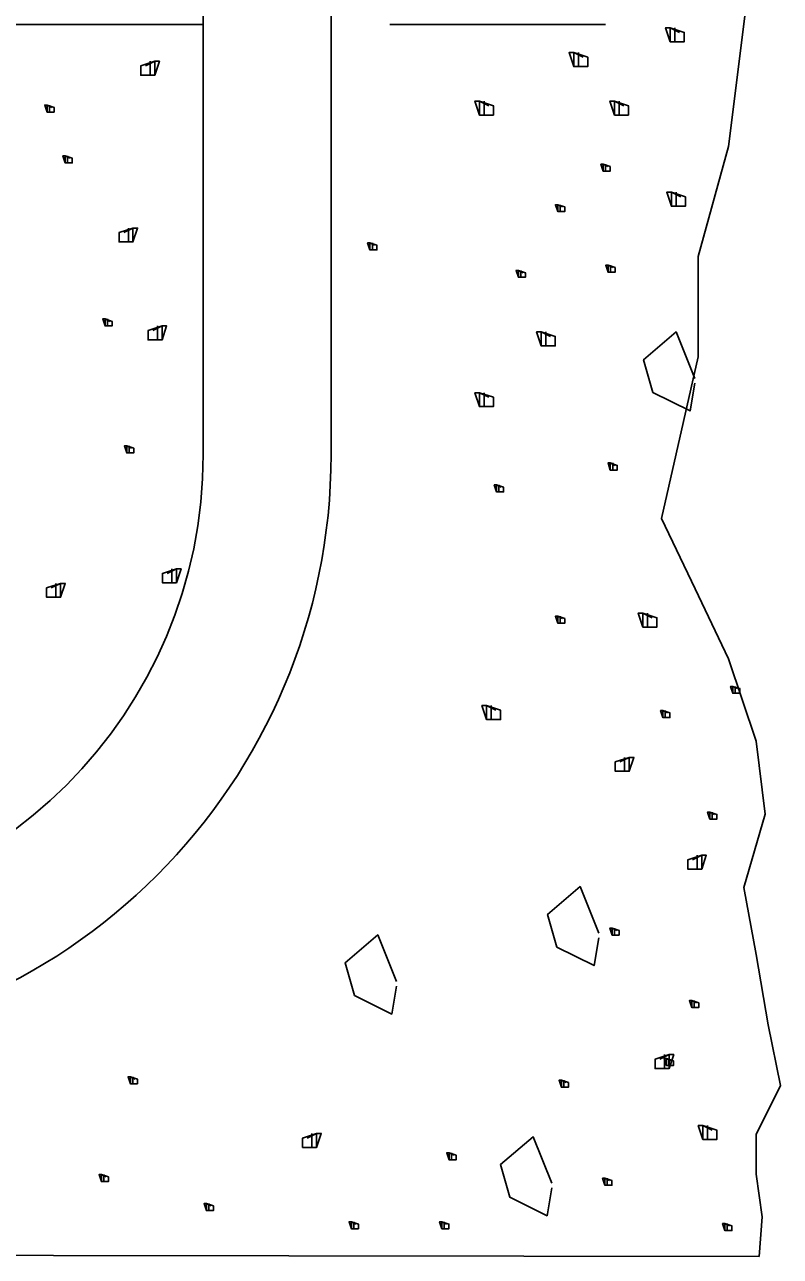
# Model space of a CAD drawing. Extents: x 2133490 to 2172050, y 2138301 to 2145980.
# Drawn here: x 2142889.2 to 2143013.9, y 2142044.9 to 2142248.1 of the extents above; entities that cross this region are included whole.
import ezdxf

# ---------------------------------------------------------------- set-up
doc = ezdxf.new("R2010")
doc.units = 0
doc.layers.add('Level 40', color=7, linetype='Continuous')
doc.layers.add('ROW_PR_Notes', color=7, linetype='Continuous')

msp = doc.modelspace()

# ---------------------------------------------------------------- linework, layer by layer
at = {"layer": 'Level 40'}
for p, q in [((2142939.72, 2142387.43), (2142939.72, 2142177.18)), ((2142918.62, 2142248.07), (2142918.62, 2142177.18))]:
    msp.add_line(p, q, dxfattribs=at)
at = {"layer": 'ROW_PR_Notes'}
for p, q in [((2142918.62, 2142387.55), (2142918.62, 2142248.07)), ((2142918.62, 2142248.07), (2142764.45, 2142248.07)), ((2142985.01, 2142248.07), (2142949.44, 2142248.07))]:
    msp.add_line(p, q, dxfattribs=at)
for points in [[(2142660.98, 2142045.43), (2143010.34, 2142044.93), (2143010.85, 2142051.47), (2143009.84, 2142058.5), (2143009.84, 2142065.04), (2143013.86, 2142073.09), (2143011.85, 2142083.14), (2143009.84, 2142094.71), (2143007.83, 2142105.78), (2143011.35, 2142117.84), (2143009.84, 2142129.91), (2143005.31, 2142143.49), (2142999.79, 2142155.05), (2142994.26, 2142166.62), (2143000.29, 2142193.27), (2143000.29, 2142209.86), (2143005.31, 2142227.97), (2143008.83, 2142256.12)], [(2142997.24, 2142246.79), (2142995.7, 2142247.56), (2142995.7, 2142245.25), (2142996.47, 2142245.25), (2142998, 2142245.25), (2142998, 2142245.25), (2142998, 2142246.79), (2142995.7, 2142247.56), (2142994.93, 2142247.56), (2142995.7, 2142245.25), (2142996.47, 2142245.25), (2142996.47, 2142247.56)], [(2142981.3, 2142242.7), (2142979.77, 2142243.46), (2142979.77, 2142241.16), (2142980.53, 2142241.16), (2142982.07, 2142241.16), (2142982.07, 2142241.16), (2142982.07, 2142242.7), (2142979.77, 2142243.46), (2142979, 2142243.46), (2142979.77, 2142241.16), (2142980.53, 2142241.16), (2142980.53, 2142243.46)], [(2142909.08, 2142241.27), (2142910.62, 2142242.04), (2142910.62, 2142239.73), (2142909.85, 2142239.73), (2142908.32, 2142239.73), (2142908.32, 2142239.73), (2142908.32, 2142241.27), (2142910.62, 2142242.04), (2142911.39, 2142242.04), (2142910.62, 2142239.73), (2142909.85, 2142239.73), (2142909.85, 2142242.04)], [(2142965.75, 2142234.69), (2142964.21, 2142235.46), (2142964.21, 2142233.16), (2142964.98, 2142233.16), (2142966.52, 2142233.16), (2142966.52, 2142233.16), (2142966.52, 2142234.69), (2142964.21, 2142235.46), (2142963.45, 2142235.46), (2142964.21, 2142233.16), (2142964.98, 2142233.16), (2142964.98, 2142235.46)], [(2142988.02, 2142234.69), (2142986.49, 2142235.46), (2142986.49, 2142233.16), (2142987.25, 2142233.16), (2142988.79, 2142233.16), (2142988.79, 2142233.16), (2142988.79, 2142234.69), (2142986.49, 2142235.46), (2142985.72, 2142235.46), (2142986.49, 2142233.16), (2142987.25, 2142233.16), (2142987.25, 2142235.46)], [(2142893.62, 2142234.42), (2142892.86, 2142234.81), (2142892.86, 2142233.66), (2142893.24, 2142233.66), (2142894.01, 2142233.66), (2142894.01, 2142233.66), (2142894.01, 2142234.42), (2142892.86, 2142234.81), (2142892.47, 2142234.81), (2142892.86, 2142233.66), (2142893.24, 2142233.66), (2142893.24, 2142234.81)], [(2142896.61, 2142226.05), (2142895.85, 2142226.44), (2142895.85, 2142225.28), (2142896.23, 2142225.28), (2142897, 2142225.28), (2142897, 2142225.28), (2142897, 2142226.05), (2142895.85, 2142226.44), (2142895.46, 2142226.44), (2142895.85, 2142225.28), (2142896.23, 2142225.28), (2142896.23, 2142226.44)], [(2142985.39, 2142224.67), (2142984.62, 2142225.05), (2142984.62, 2142223.9), (2142985.01, 2142223.9), (2142985.77, 2142223.9), (2142985.77, 2142223.9), (2142985.77, 2142224.67), (2142984.62, 2142225.05), (2142984.24, 2142225.05), (2142984.62, 2142223.9), (2142985.01, 2142223.9), (2142985.01, 2142225.05)], [(2142997.42, 2142219.67), (2142995.88, 2142220.44), (2142995.88, 2142218.13), (2142996.65, 2142218.13), (2142998.19, 2142218.13), (2142998.19, 2142218.13), (2142998.19, 2142219.67), (2142995.88, 2142220.44), (2142995.12, 2142220.44), (2142995.88, 2142218.13), (2142996.65, 2142218.13), (2142996.65, 2142220.44)], [(2142977.9, 2142218), (2142977.14, 2142218.38), (2142977.14, 2142217.23), (2142977.52, 2142217.23), (2142978.29, 2142217.23), (2142978.29, 2142217.23), (2142978.29, 2142218), (2142977.14, 2142218.38), (2142976.75, 2142218.38), (2142977.14, 2142217.23), (2142977.52, 2142217.23), (2142977.52, 2142218.38)], [(2142905.5, 2142213.77), (2142907.03, 2142214.53), (2142907.03, 2142212.23), (2142906.27, 2142212.23), (2142904.73, 2142212.23), (2142904.73, 2142212.23), (2142904.73, 2142213.77), (2142907.03, 2142214.53), (2142907.8, 2142214.53), (2142907.03, 2142212.23), (2142906.27, 2142212.23), (2142906.27, 2142214.53)], [(2142946.91, 2142211.69), (2142946.14, 2142212.08), (2142946.14, 2142210.92), (2142946.53, 2142210.92), (2142947.29, 2142210.92), (2142947.29, 2142210.92), (2142947.29, 2142211.69), (2142946.14, 2142212.08), (2142945.75, 2142212.08), (2142946.14, 2142210.92), (2142946.53, 2142210.92), (2142946.53, 2142212.08)], [(2142971.41, 2142207.16), (2142970.64, 2142207.55), (2142970.64, 2142206.4), (2142971.02, 2142206.4), (2142971.79, 2142206.4), (2142971.79, 2142206.4), (2142971.79, 2142207.16), (2142970.64, 2142207.55), (2142970.25, 2142207.55), (2142970.64, 2142206.4), (2142971.02, 2142206.4), (2142971.02, 2142207.55)], [(2142986.2, 2142208.01), (2142985.44, 2142208.39), (2142985.44, 2142207.24), (2142985.82, 2142207.24), (2142986.59, 2142207.24), (2142986.59, 2142207.24), (2142986.59, 2142208.01), (2142985.44, 2142208.39), (2142985.05, 2142208.39), (2142985.44, 2142207.24), (2142985.82, 2142207.24), (2142985.82, 2142208.39)], [(2142903.19, 2142199.14), (2142902.42, 2142199.53), (2142902.42, 2142198.38), (2142902.81, 2142198.38), (2142903.57, 2142198.38), (2142903.57, 2142198.38), (2142903.57, 2142199.14), (2142902.42, 2142199.53), (2142902.03, 2142199.53), (2142902.42, 2142198.38), (2142902.81, 2142198.38), (2142902.81, 2142199.53)], [(2142910.28, 2142197.62), (2142911.82, 2142198.39), (2142911.82, 2142196.08), (2142911.05, 2142196.08), (2142909.51, 2142196.08), (2142909.51, 2142196.08), (2142909.51, 2142197.62), (2142911.82, 2142198.39), (2142912.58, 2142198.39), (2142911.82, 2142196.08), (2142911.05, 2142196.08), (2142911.05, 2142198.39)], [(2142975.93, 2142196.64), (2142974.39, 2142197.4), (2142974.39, 2142195.1), (2142975.16, 2142195.1), (2142976.7, 2142195.1), (2142976.7, 2142195.1), (2142976.7, 2142196.64), (2142974.39, 2142197.4), (2142973.63, 2142197.4), (2142974.39, 2142195.1), (2142975.16, 2142195.1), (2142975.16, 2142197.4)], [(2142999.72, 2142189.73), (2142996.65, 2142197.4), (2142991.28, 2142192.8), (2142992.82, 2142187.43), (2142998.95, 2142184.36), (2142999.72, 2142188.96)], [(2142965.75, 2142186.61), (2142964.21, 2142187.37), (2142964.21, 2142185.07), (2142964.98, 2142185.07), (2142966.52, 2142185.07), (2142966.52, 2142185.07), (2142966.52, 2142186.61), (2142964.21, 2142187.37), (2142963.45, 2142187.37), (2142964.21, 2142185.07), (2142964.98, 2142185.07), (2142964.98, 2142187.37)], [(2142906.77, 2142178.22), (2142906.01, 2142178.6), (2142906.01, 2142177.45), (2142906.39, 2142177.45), (2142907.16, 2142177.45), (2142907.16, 2142177.45), (2142907.16, 2142178.22), (2142906.01, 2142178.6), (2142905.62, 2142178.6), (2142906.01, 2142177.45), (2142906.39, 2142177.45), (2142906.39, 2142178.6)], [(2142986.57, 2142175.39), (2142985.8, 2142175.78), (2142985.8, 2142174.62), (2142986.19, 2142174.62), (2142986.95, 2142174.62), (2142986.95, 2142174.62), (2142986.95, 2142175.39), (2142985.8, 2142175.78), (2142985.42, 2142175.78), (2142985.8, 2142174.62), (2142986.19, 2142174.62), (2142986.19, 2142175.78)], [(2142967.79, 2142171.78), (2142967.03, 2142172.16), (2142967.03, 2142171.01), (2142967.41, 2142171.01), (2142968.18, 2142171.01), (2142968.18, 2142171.01), (2142968.18, 2142171.78), (2142967.03, 2142172.16), (2142966.64, 2142172.16), (2142967.03, 2142171.01), (2142967.41, 2142171.01), (2142967.41, 2142172.16)], [(2142912.67, 2142157.56), (2142914.21, 2142158.33), (2142914.21, 2142156.02), (2142913.44, 2142156.02), (2142911.9, 2142156.02), (2142911.9, 2142156.02), (2142911.9, 2142157.56), (2142914.21, 2142158.33), (2142914.97, 2142158.33), (2142914.21, 2142156.02), (2142913.44, 2142156.02), (2142913.44, 2142158.33)], [(2142893.54, 2142155.17), (2142895.08, 2142155.93), (2142895.08, 2142153.63), (2142894.31, 2142153.63), (2142892.78, 2142153.63), (2142892.78, 2142153.63), (2142892.78, 2142155.17), (2142895.08, 2142155.93), (2142895.85, 2142155.93), (2142895.08, 2142153.63), (2142894.31, 2142153.63), (2142894.31, 2142155.93)], [(2142977.9, 2142150.11), (2142977.14, 2142150.5), (2142977.14, 2142149.35), (2142977.52, 2142149.35), (2142978.29, 2142149.35), (2142978.29, 2142149.35), (2142978.29, 2142150.11), (2142977.14, 2142150.5), (2142976.75, 2142150.5), (2142977.14, 2142149.35), (2142977.52, 2142149.35), (2142977.52, 2142150.5)], [(2142992.71, 2142150.25), (2142991.18, 2142151.02), (2142991.18, 2142148.71), (2142991.94, 2142148.71), (2142993.48, 2142148.71), (2142993.48, 2142148.71), (2142993.48, 2142150.25), (2142991.18, 2142151.02), (2142990.41, 2142151.02), (2142991.18, 2142148.71), (2142991.94, 2142148.71), (2142991.94, 2142151.02)], [(2143006.78, 2142138.56), (2143006.01, 2142138.94), (2143006.01, 2142137.79), (2143006.4, 2142137.79), (2143007.17, 2142137.79), (2143007.17, 2142137.79), (2143007.17, 2142138.56), (2143006.01, 2142138.94), (2143005.63, 2142138.94), (2143006.01, 2142137.79), (2143006.4, 2142137.79), (2143006.4, 2142138.94)], [(2142966.92, 2142135.01), (2142965.39, 2142135.77), (2142965.39, 2142133.47), (2142966.15, 2142133.47), (2142967.69, 2142133.47), (2142967.69, 2142133.47), (2142967.69, 2142135.01), (2142965.39, 2142135.77), (2142964.62, 2142135.77), (2142965.39, 2142133.47), (2142966.15, 2142133.47), (2142966.15, 2142135.77)], [(2142995.24, 2142134.57), (2142994.47, 2142134.95), (2142994.47, 2142133.8), (2142994.86, 2142133.8), (2142995.62, 2142133.8), (2142995.62, 2142133.8), (2142995.62, 2142134.57), (2142994.47, 2142134.95), (2142994.09, 2142134.95), (2142994.47, 2142133.8), (2142994.86, 2142133.8), (2142994.86, 2142134.95)], [(2142987.38, 2142126.47), (2142988.92, 2142127.23), (2142988.92, 2142124.93), (2142988.15, 2142124.93), (2142986.61, 2142124.93), (2142986.61, 2142124.93), (2142986.61, 2142126.47), (2142988.92, 2142127.23), (2142989.69, 2142127.23), (2142988.92, 2142124.93), (2142988.15, 2142124.93), (2142988.15, 2142127.23)], [(2143003.01, 2142117.83), (2143002.24, 2142118.21), (2143002.24, 2142117.06), (2143002.62, 2142117.06), (2143003.39, 2142117.06), (2143003.39, 2142117.06), (2143003.39, 2142117.83), (2143002.24, 2142118.21), (2143001.85, 2142118.21), (2143002.24, 2142117.06), (2143002.62, 2142117.06), (2143002.62, 2142118.21)], [(2142999.34, 2142110.32), (2143000.88, 2142111.09), (2143000.88, 2142108.79), (2143000.11, 2142108.79), (2142998.57, 2142108.79), (2142998.57, 2142108.79), (2142998.57, 2142110.32), (2143000.88, 2142111.09), (2143001.64, 2142111.09), (2143000.88, 2142108.79), (2143000.11, 2142108.79), (2143000.11, 2142111.09)], [(2142983.88, 2142098.25), (2142980.81, 2142105.92), (2142975.44, 2142101.32), (2142976.98, 2142095.95), (2142983.12, 2142092.88), (2142983.88, 2142097.48)], [(2142986.87, 2142098.69), (2142986.1, 2142099.08), (2142986.1, 2142097.92), (2142986.49, 2142097.92), (2142987.25, 2142097.92), (2142987.25, 2142097.92), (2142987.25, 2142098.69), (2142986.1, 2142099.08), (2142985.72, 2142099.08), (2142986.1, 2142097.92), (2142986.49, 2142097.92), (2142986.49, 2142099.08)], [(2142950.49, 2142090.28), (2142947.42, 2142097.95), (2142942.04, 2142093.35), (2142943.58, 2142087.98), (2142949.72, 2142084.9), (2142950.49, 2142089.51)], [(2143000.02, 2142086.74), (2142999.25, 2142087.12), (2142999.25, 2142085.97), (2142999.63, 2142085.97), (2143000.4, 2142085.97), (2143000.4, 2142085.97), (2143000.4, 2142086.74), (2142999.25, 2142087.12), (2142998.86, 2142087.12), (2142999.25, 2142085.97), (2142999.63, 2142085.97), (2142999.63, 2142087.12)], [(2142993.96, 2142077.44), (2142995.5, 2142078.21), (2142995.5, 2142075.9), (2142994.73, 2142075.9), (2142993.19, 2142075.9), (2142993.19, 2142075.9), (2142993.19, 2142077.44), (2142995.5, 2142078.21), (2142996.26, 2142078.21), (2142995.5, 2142075.9), (2142994.73, 2142075.9), (2142994.73, 2142078.21)], [(2142995.83, 2142077.17), (2142995.07, 2142077.55), (2142995.07, 2142076.4), (2142995.45, 2142076.4), (2142996.22, 2142076.4), (2142996.22, 2142076.4), (2142996.22, 2142077.17), (2142995.07, 2142077.55), (2142994.68, 2142077.55), (2142995.07, 2142076.4), (2142995.45, 2142076.4), (2142995.45, 2142077.55)], [(2142907.37, 2142074.18), (2142906.6, 2142074.56), (2142906.6, 2142073.41), (2142906.99, 2142073.41), (2142907.76, 2142073.41), (2142907.76, 2142073.41), (2142907.76, 2142074.18), (2142906.6, 2142074.56), (2142906.22, 2142074.56), (2142906.6, 2142073.41), (2142906.99, 2142073.41), (2142906.99, 2142074.56)], [(2142978.5, 2142073.58), (2142977.74, 2142073.97), (2142977.74, 2142072.81), (2142978.12, 2142072.81), (2142978.89, 2142072.81), (2142978.89, 2142072.81), (2142978.89, 2142073.58), (2142977.74, 2142073.97), (2142977.35, 2142073.97), (2142977.74, 2142072.81), (2142978.12, 2142072.81), (2142978.12, 2142073.97)], [(2142935.78, 2142064.43), (2142937.32, 2142065.2), (2142937.32, 2142062.89), (2142936.55, 2142062.89), (2142935.02, 2142062.89), (2142935.02, 2142062.89), (2142935.02, 2142064.43), (2142937.32, 2142065.2), (2142938.09, 2142065.2), (2142937.32, 2142062.89), (2142936.55, 2142062.89), (2142936.55, 2142065.2)], [(2142976.12, 2142056.99), (2142973.04, 2142064.67), (2142967.67, 2142060.06), (2142969.21, 2142054.69), (2142975.35, 2142051.62), (2142976.12, 2142056.22)], [(2143002.62, 2142065.74), (2143001.08, 2142066.51), (2143001.08, 2142064.21), (2143001.85, 2142064.21), (2143003.39, 2142064.21), (2143003.39, 2142064.21), (2143003.39, 2142065.74), (2143001.08, 2142066.51), (2143000.32, 2142066.51), (2143001.08, 2142064.21), (2143001.85, 2142064.21), (2143001.85, 2142066.51)], [(2142959.97, 2142061.62), (2142959.21, 2142062.01), (2142959.21, 2142060.85), (2142959.59, 2142060.85), (2142960.36, 2142060.85), (2142960.36, 2142060.85), (2142960.36, 2142061.62), (2142959.21, 2142062.01), (2142958.82, 2142062.01), (2142959.21, 2142060.85), (2142959.59, 2142060.85), (2142959.59, 2142062.01)], [(2142902.59, 2142058.03), (2142901.82, 2142058.42), (2142901.82, 2142057.27), (2142902.21, 2142057.27), (2142902.98, 2142057.27), (2142902.98, 2142057.27), (2142902.98, 2142058.03), (2142901.82, 2142058.42), (2142901.44, 2142058.42), (2142901.82, 2142057.27), (2142902.21, 2142057.27), (2142902.21, 2142058.42)], [(2142985.67, 2142057.44), (2142984.91, 2142057.82), (2142984.91, 2142056.67), (2142985.29, 2142056.67), (2142986.06, 2142056.67), (2142986.06, 2142056.67), (2142986.06, 2142057.44), (2142984.91, 2142057.82), (2142984.52, 2142057.82), (2142984.91, 2142056.67), (2142985.29, 2142056.67), (2142985.29, 2142057.82)], [(2142919.92, 2142053.25), (2142919.16, 2142053.64), (2142919.16, 2142052.48), (2142919.54, 2142052.48), (2142920.31, 2142052.48), (2142920.31, 2142052.48), (2142920.31, 2142053.25), (2142919.16, 2142053.64), (2142918.77, 2142053.64), (2142919.16, 2142052.48), (2142919.54, 2142052.48), (2142919.54, 2142053.64)], [(2142943.83, 2142050.26), (2142943.07, 2142050.65), (2142943.07, 2142049.49), (2142943.45, 2142049.49), (2142944.22, 2142049.49), (2142944.22, 2142049.49), (2142944.22, 2142050.26), (2142943.07, 2142050.65), (2142942.68, 2142050.65), (2142943.07, 2142049.49), (2142943.45, 2142049.49), (2142943.45, 2142050.65)], [(2142958.77, 2142050.26), (2142958.01, 2142050.65), (2142958.01, 2142049.49), (2142958.39, 2142049.49), (2142959.16, 2142049.49), (2142959.16, 2142049.49), (2142959.16, 2142050.26), (2142958.01, 2142050.65), (2142957.62, 2142050.65), (2142958.01, 2142049.49), (2142958.39, 2142049.49), (2142958.39, 2142050.65)], [(2143005.49, 2142049.95), (2143004.72, 2142050.33), (2143004.72, 2142049.18), (2143005.1, 2142049.18), (2143005.87, 2142049.18), (2143005.87, 2142049.18), (2143005.87, 2142049.95), (2143004.72, 2142050.33), (2143004.33, 2142050.33), (2143004.72, 2142049.18), (2143005.1, 2142049.18), (2143005.1, 2142050.33)]]:
    msp.add_lwpolyline(points, dxfattribs=at)
for radius in [98.18, 77.09]:
    msp.add_arc((2142841.54, 2142177.18), radius, 180, 0, dxfattribs=at)

doc.saveas('drawing.dxf')
